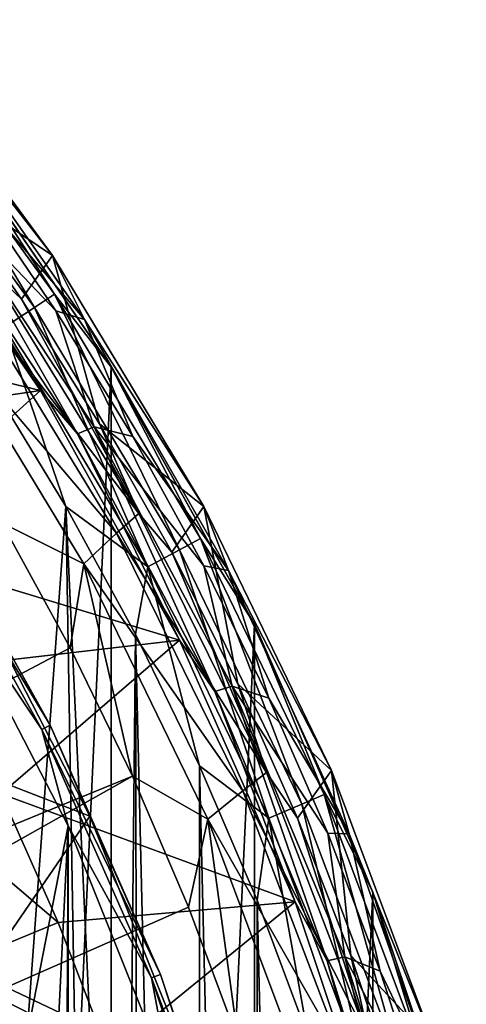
# Model space of a CAD drawing. Header units: metres. Extents: x -23 to 23, y -109 to 23.
# Tile 700 of 701: x 18.89 to 22.12, y 7.5 to 14.62. Entities that reach past the tile are written whole.
import ezdxf

# ---------------------------------------------------------------- set-up
doc = ezdxf.new("R2010")
doc.units = ezdxf.units.M
doc.layers.add('solid_509434_01', color=7, linetype='CONTINUOUS')

msp = doc.modelspace()

# ---------------------------------------------------------------- linework, layer by layer
at = {"layer": 'solid_509434_01'}
for points in [[(19.129036, 12.917108, 117.851746), (17.871687, 14.624869, 117.851746), (18.298004, 13.478188, 159.185638)], [(18.158281, 14.169039, 117.709198), (17.871687, 14.624869, 117.851746), (19.129036, 12.917108, 117.851746)], [(17.934513, 14.302298, 115.506149), (17.798756, 14.194035, 115.765907), (18.999447, 12.541425, 115.765907)], [(19.144361, 12.637083, 115.506149), (18.354385, 13.860611, 115.199997), (17.934513, 14.302298, 115.506149)], [(19.144361, 12.637083, 115.506149), (17.934513, 14.302298, 115.506149), (18.999447, 12.541425, 115.765907)], [(18.999447, 12.541425, 115.765907), (17.798756, 14.194035, 115.765907), (18.782543, 12.398249, 115.939346)], [(19.361225, 12.454454, 117.709198), (18.5525, 13.400048, 117.650002), (18.158281, 14.169039, 117.709198)], [(19.361225, 12.454454, 117.709198), (18.158281, 14.169039, 117.709198), (19.129036, 12.917108, 117.851746)], [(18.354385, 13.860611, 115.199997), (19.554985, 12.107953, 115.199997), (18.354542, 13.859776)], [(19.144361, 12.637083, 115.506149), (19.554985, 12.107953, 115.199997), (18.354385, 13.860611, 115.199997)], [(18.354542, 13.859776), (19.5541, 12.109192), (18.354542, -13.859776)], [(19.554985, 12.107953, 115.199997), (19.5541, 12.109192), (18.354542, 13.859776)], [(17.872463, 13.646638, 117.822166), (19.041534, 11.939999, 117.822166), (16.666555, 12.51076, 129.534592)], [(18.147013, 13.388902, 117.699059), (19.041534, 11.939999, 117.822166), (17.872463, 13.646638, 117.822166)], [(19.129036, 12.917108, 117.851746), (18.298004, 13.478188, 159.185638), (18.904779, 12.602583, 159.185638)], [(18.659189, 12.833504, 159.558624), (18.904779, 12.602583, 159.185638), (18.298004, 13.478188, 159.185638)], [(18.147013, 13.388902, 117.699059), (18.263634, 13.451299, 117.650002), (19.310122, 11.626142, 117.699059)], [(19.15209, 12.517587, 117.650002), (19.431345, 11.678778, 117.650002), (18.263634, 13.451299, 117.650002)], [(19.310122, 11.626142, 117.699059), (18.263634, 13.451299, 117.650002), (19.431345, 11.678778, 117.650002)], [(18.5525, 13.400048, 117.650002), (19.15209, 12.517587, 117.650002), (18.263634, 13.451299, 117.650002)], [(19.361225, 12.454454, 117.709198), (19.15209, 12.517587, 117.650002), (18.5525, 13.400048, 117.650002)], [(18.147013, 13.388902, 117.699059), (19.310122, 11.626142, 117.699059), (19.041534, 11.939999, 117.822166)], [(19.129036, 12.917108, 117.851746), (18.904779, 12.602583, 159.185638), (19.46969, 11.699401, 159.185638)], [(20.223804, 11.10065, 117.851746), (19.129036, 12.917108, 117.851746), (19.46969, 11.699401, 159.185638)], [(19.361225, 12.454454, 117.709198), (19.129036, 12.917108, 117.851746), (20.223804, 11.10065, 117.851746)], [(18.510109, 12.678516, 159.877151), (19.753611, 11.050985, 159.558624), (18.659189, 12.833504, 159.558624)], [(18.659189, 12.833504, 159.558624), (19.753611, 11.050985, 159.558624), (18.904779, 12.602583, 159.185638)], [(18.289923, 12.442709, 160.093643), (19.59276, 10.906933, 159.877151), (18.510109, 12.678516, 159.877151)], [(18.510109, 12.678516, 159.877151), (19.59276, 10.906933, 159.877151), (19.753611, 11.050985, 159.558624)], [(19.144361, 12.637083, 115.506149), (18.999447, 12.541425, 115.765907), (20.047165, 10.78784, 115.765907)], [(20.200071, 10.870122, 115.506149), (19.554985, 12.107953, 115.199997), (19.144361, 12.637083, 115.506149)], [(20.200071, 10.870122, 115.506149), (19.144361, 12.637083, 115.506149), (20.047165, 10.78784, 115.765907)], [(19.753611, 11.050985, 159.558624), (19.46969, 11.699401, 159.185638), (18.904779, 12.602583, 159.185638)], [(19.041534, 11.939999, 117.822166), (17.252995, 11.678082, 129.534592), (16.666555, 12.51076, 129.534592)], [(18.999447, 12.541425, 115.765907), (18.782543, 12.398249, 115.939346), (19.8183, 10.664682, 115.939346)], [(20.047165, 10.78784, 115.765907), (18.999447, 12.541425, 115.765907), (19.8183, 10.664682, 115.939346)], [(19.15209, 12.517587, 117.650002), (19.710043, 11.607471, 117.650002), (19.431345, 11.678778, 117.650002)], [(19.361225, 12.454454, 117.709198), (19.710043, 11.607471, 117.650002), (19.15209, 12.517587, 117.650002)], [(18.289923, 12.442709, 160.093643), (18.762325, 10.982352, 160.176529), (19.354979, 10.68645, 160.093643)], [(18.289923, 12.442709, 160.093643), (19.354979, 10.68645, 160.093643), (19.59276, 10.906933, 159.877151)], [(20.402773, 10.6373, 117.709198), (19.710043, 11.607471, 117.650002), (19.361225, 12.454454, 117.709198)], [(20.402773, 10.6373, 117.709198), (19.361225, 12.454454, 117.709198), (20.223804, 11.10065, 117.851746)], [(18.782543, 12.398249, 115.939346), (18.675219, 12.002615, 116), (19.224649, 11.101929, 116)], [(19.8183, 10.664682, 115.939346), (18.782543, 12.398249, 115.939346), (19.224649, 11.101929, 116)], [(19.5541, 12.109192), (19.5541, -12.109192), (18.354542, -13.859776)], [(19.5541, 12.109192), (20.589169, 10.25053), (19.5541, -12.109192)], [(20.588751, 10.251994, 115.199997), (20.589169, 10.25053), (19.5541, 12.109192)], [(19.554985, 12.107953, 115.199997), (20.588751, 10.251994, 115.199997), (19.5541, 12.109192)], [(20.200071, 10.870122, 115.506149), (20.588751, 10.251994, 115.199997), (19.554985, 12.107953, 115.199997)], [(18.843405, 5.913608, 116), (19.224649, 11.101929, 116), (18.675219, 12.002615, 116)], [(19.041534, 11.939999, 117.822166), (17.797869, 10.817632, 129.534592), (17.252995, 11.678082, 129.534592)], [(19.041534, 11.939999, 117.822166), (20.048151, 10.132773, 117.822166), (17.797869, 10.817632, 129.534592)], [(19.310122, 11.626142, 117.699059), (20.048151, 10.132773, 117.822166), (19.041534, 11.939999, 117.822166)], [(20.223804, 11.10065, 117.851746), (19.46969, 11.699401, 159.185638), (19.991484, 10.770643, 159.185638)], [(19.753611, 11.050985, 159.558624), (19.991484, 10.770643, 159.185638), (19.46969, 11.699401, 159.185638)], [(19.310122, 11.626142, 117.699059), (19.431345, 11.678778, 117.650002), (20.302542, 9.761939, 117.699059)], [(19.310122, 11.626142, 117.699059), (20.302542, 9.761939, 117.699059), (20.048151, 10.132773, 117.822166)], [(20.224472, 10.672833, 117.650002), (20.428974, 9.801408, 117.650002), (19.431345, 11.678778, 117.650002)], [(20.302542, 9.761939, 117.699059), (19.431345, 11.678778, 117.650002), (20.428974, 9.801408, 117.650002)], [(19.710043, 11.607471, 117.650002), (20.224472, 10.672833, 117.650002), (19.431345, 11.678778, 117.650002)], [(20.402773, 10.6373, 117.709198), (20.224472, 10.672833, 117.650002), (19.710043, 11.607471, 117.650002)], [(18.153349, 11.240078, 116.165947), (19.113014, 9.51715, 116.165947), (18.095222, 11.204087, 116.046921)], [(18.095222, 11.204087, 116.046921), (19.051815, 9.486676, 116.046921), (18.319738, 10.577705, 116)], [(19.113014, 9.51715, 116.165947), (19.051815, 9.486676, 116.046921), (18.095222, 11.204087, 116.046921)], [(18.153349, 11.240078, 116.165947), (18.469753, 10.663521, 116.300888), (19.113014, 9.51715, 116.165947)], [(18.843405, 5.913608, 116), (19.345947, 3.974198, 116), (19.224649, 11.101929, 116)], [(19.647453, 2.005429, 116), (19.730137, 10.175865, 116), (19.224649, 11.101929, 116)], [(19.8183, 10.664682, 115.939346), (19.224649, 11.101929, 116), (19.730137, 10.175865, 116)], [(19.345947, 3.974198, 116), (19.647453, 2.005429, 116), (19.224649, 11.101929, 116)], [(19.59276, 10.906933, 159.877151), (20.678249, 9.174774, 159.558624), (19.753611, 11.050985, 159.558624)], [(19.753611, 11.050985, 159.558624), (20.678249, 9.174774, 159.558624), (19.991484, 10.770643, 159.185638)], [(20.223804, 11.10065, 117.851746), (19.991484, 10.770643, 159.185638), (20.469006, 9.818366, 159.185638)], [(21.146658, 9.190901, 117.851746), (20.223804, 11.10065, 117.851746), (20.469006, 9.818366, 159.185638)], [(20.402773, 10.6373, 117.709198), (20.223804, 11.10065, 117.851746), (21.146658, 9.190901, 117.851746)], [(19.256496, 10.077339, 160.176529), (18.762325, 10.982352, 160.176529), (10.042207, 5.193386, 160.433731)], [(19.354979, 10.68645, 160.093643), (18.762325, 10.982352, 160.176529), (19.256496, 10.077339, 160.176529)], [(19.354979, 10.68645, 160.093643), (20.506357, 9.042535, 159.877151), (19.59276, 10.906933, 159.877151)], [(19.59276, 10.906933, 159.877151), (20.506357, 9.042535, 159.877151), (20.678249, 9.174774, 159.558624)], [(20.200071, 10.870122, 115.506149), (20.047165, 10.78784, 115.765907), (20.933475, 8.947397, 115.765907)], [(21.093143, 9.015642, 115.506149), (20.588751, 10.251994, 115.199997), (20.200071, 10.870122, 115.506149)], [(21.093143, 9.015642, 115.506149), (20.200071, 10.870122, 115.506149), (20.933475, 8.947397, 115.765907)], [(20.048151, 10.132773, 117.822166), (18.299866, 9.931482, 129.534592), (17.797869, 10.817632, 129.534592)], [(20.047165, 10.78784, 115.765907), (19.8183, 10.664682, 115.939346), (20.694492, 8.845251, 115.939346)], [(20.678249, 9.174774, 159.558624), (20.469006, 9.818366, 159.185638), (19.991484, 10.770643, 159.185638)], [(20.933475, 8.947397, 115.765907), (20.047165, 10.78784, 115.765907), (20.694492, 8.845251, 115.939346)], [(19.399754, 8.859573, 116.300888), (18.469753, 10.663521, 116.300888), (17.763004, 9.494524, 118.138596)], [(19.113014, 9.51715, 116.165947), (18.469753, 10.663521, 116.300888), (19.399754, 8.859573, 116.300888)], [(19.354979, 10.68645, 160.093643), (19.256496, 10.077339, 160.176529), (19.707047, 9.149835, 160.176529)], [(19.354979, 10.68645, 160.093643), (19.707047, 9.149835, 160.176529), (20.251894, 8.838658, 160.093643)], [(19.354979, 10.68645, 160.093643), (20.251894, 8.838658, 160.093643), (20.506357, 9.042535, 159.877151)], [(19.8183, 10.664682, 115.939346), (19.730137, 10.175865, 116), (20.192831, 9.223259, 116)], [(20.694492, 8.845251, 115.939346), (19.8183, 10.664682, 115.939346), (20.192831, 9.223259, 116)], [(20.224472, 10.672833, 117.650002), (20.694944, 9.714473, 117.650002), (20.428974, 9.801408, 117.650002)], [(20.402773, 10.6373, 117.709198), (20.694944, 9.714473, 117.650002), (20.224472, 10.672833, 117.650002)], [(21.274244, 8.732724, 117.709198), (20.694944, 9.714473, 117.650002), (20.402773, 10.6373, 117.709198)], [(21.274244, 8.732724, 117.709198), (20.402773, 10.6373, 117.709198), (21.146658, 9.190901, 117.851746)], [(18.319738, 10.577705, 116), (19.241838, 8.789304, 116), (18.536818, 5.191222, 116)], [(19.051815, 9.486676, 116.046921), (19.241838, 8.789304, 116), (18.319738, 10.577705, 116)], [(20.589169, 10.25053), (20.589169, -10.25053), (19.5541, -12.109192)], [(20.588751, 10.251994, 115.199997), (21.446857, 8.308568, 115.199997), (20.589169, 10.25053)], [(21.093143, 9.015642, 115.506149), (21.446857, 8.308568, 115.199997), (20.588751, 10.251994, 115.199997)], [(20.589169, 10.25053), (21.44606, 8.309953), (20.589169, -10.25053)], [(21.446857, 8.308568, 115.199997), (21.44606, 8.309953), (20.589169, 10.25053)], [(20.048151, 10.132773, 117.822166), (18.757778, 9.021769, 129.534592), (18.299866, 9.931482, 129.534592)], [(20.048151, 10.132773, 117.822166), (20.883724, 8.240376, 117.822166), (18.757778, 9.021769, 129.534592)], [(19.647453, 2.005429, 116), (19.75, 0, 116), (19.730137, 10.175865, 116)], [(20.192781, -9.223369, 116), (20.192831, 9.223259, 116), (19.730137, 10.175865, 116)], [(19.75, 0, 116), (20.192781, -9.223369, 116), (19.730137, 10.175865, 116)], [(20.302542, 9.761939, 117.699059), (20.883724, 8.240376, 117.822166), (20.048151, 10.132773, 117.822166)], [(19.707047, 9.149835, 160.176529), (19.256496, 10.077339, 160.176529), (10.042207, 5.193386, 160.433731)], [(20.302542, 9.761939, 117.699059), (20.428974, 9.801408, 117.650002), (21.115503, 7.812775, 117.699059)], [(21.119804, 8.73562, 117.650002), (21.244585, 7.841045, 117.650002), (20.428974, 9.801408, 117.650002)], [(21.115503, 7.812775, 117.699059), (20.428974, 9.801408, 117.650002), (21.244585, 7.841045, 117.650002)], [(20.694944, 9.714473, 117.650002), (21.119804, 8.73562, 117.650002), (20.428974, 9.801408, 117.650002)], [(21.146658, 9.190901, 117.851746), (20.469006, 9.818366, 159.185638), (20.901197, 8.844677, 159.185638)], [(20.678249, 9.174774, 159.558624), (20.901197, 8.844677, 159.185638), (20.469006, 9.818366, 159.185638)], [(20.302542, 9.761939, 117.699059), (21.115503, 7.812775, 117.699059), (20.883724, 8.240376, 117.822166)], [(21.274244, 8.732724, 117.709198), (21.119804, 8.73562, 117.650002), (20.694944, 9.714473, 117.650002)], [(19.1705, 8.090681, 129.534592), (18.340708, 7.746958, 155.2547), (17.507761, 9.50808, 155.2547)], [(18.757778, 9.021769, 129.534592), (19.1705, 8.090681, 129.534592), (17.507761, 9.50808, 155.2547)], [(19.399754, 8.859573, 116.300888), (17.763004, 9.494524, 118.138596), (18.608097, 7.707726, 118.138596)], [(19.113014, 9.51715, 116.165947), (19.909613, 7.713025, 116.165947), (19.051815, 9.486676, 116.046921)], [(19.051815, 9.486676, 116.046921), (19.845863, 7.688328, 116.046921), (19.241838, 8.789304, 116)], [(19.909613, 7.713025, 116.165947), (19.845863, 7.688328, 116.046921), (19.051815, 9.486676, 116.046921)], [(19.113014, 9.51715, 116.165947), (19.399754, 8.859573, 116.300888), (19.909613, 7.713025, 116.165947)], [(20.192781, -9.223369, 116), (20.609663, -8.250711, 116), (20.192831, 9.223259, 116)], [(20.609663, -8.250711, 116), (20.609707, 8.2506, 116), (20.192831, 9.223259, 116)], [(20.694492, 8.845251, 115.939346), (20.192831, 9.223259, 116), (20.609707, 8.2506, 116)], [(19.707047, 9.149835, 160.176529), (10.042207, 5.193386, 160.433731), (10.559806, 3.993455, 160.433731)], [(20.112959, 8.201934, 160.176529), (19.707047, 9.149835, 160.176529), (10.559806, 3.993455, 160.433731)], [(20.251894, 8.838658, 160.093643), (19.707047, 9.149835, 160.176529), (20.112959, 8.201934, 160.176529)], [(20.506357, 9.042535, 159.877151), (21.425163, 7.220995, 159.558624), (20.678249, 9.174774, 159.558624)], [(20.678249, 9.174774, 159.558624), (21.425163, 7.220995, 159.558624), (20.901197, 8.844677, 159.185638)], [(21.146658, 9.190901, 117.851746), (20.901197, 8.844677, 159.185638), (21.287104, 7.851733, 159.185638)], [(21.889702, 7.204073, 117.851746), (21.146658, 9.190901, 117.851746), (21.287104, 7.851733, 159.185638)], [(21.274244, 8.732724, 117.709198), (21.146658, 9.190901, 117.851746), (21.889702, 7.204073, 117.851746)], [(20.883724, 8.240376, 117.822166), (19.1705, 8.090681, 129.534592), (18.757778, 9.021769, 129.534592)], [(20.251894, 8.838658, 160.093643), (21.243017, 7.101409, 159.877151), (20.506357, 9.042535, 159.877151)], [(20.506357, 9.042535, 159.877151), (21.243017, 7.101409, 159.877151), (21.425163, 7.220995, 159.558624)], [(21.093143, 9.015642, 115.506149), (20.933475, 8.947397, 115.765907), (21.651241, 7.034915, 115.765907)], [(21.816383, 7.088573, 115.506149), (21.446857, 8.308568, 115.199997), (21.093143, 9.015642, 115.506149)], [(21.816383, 7.088573, 115.506149), (21.093143, 9.015642, 115.506149), (21.651241, 7.034915, 115.765907)], [(20.933475, 8.947397, 115.765907), (20.694492, 8.845251, 115.939346), (21.404066, 6.954602, 115.939346)], [(21.651241, 7.034915, 115.765907), (20.933475, 8.947397, 115.765907), (21.404066, 6.954602, 115.939346)], [(20.154066, 6.975392, 116.300888), (19.399754, 8.859573, 116.300888), (18.608097, 7.707726, 118.138596)], [(19.909613, 7.713025, 116.165947), (19.399754, 8.859573, 116.300888), (20.154066, 6.975392, 116.300888)], [(20.251894, 8.838658, 160.093643), (20.112959, 8.201934, 160.176529), (20.473307, 7.235789, 160.176529)], [(20.251894, 8.838658, 160.093643), (20.473307, 7.235789, 160.176529), (20.972876, 6.915387, 160.093643)], [(20.251894, 8.838658, 160.093643), (20.972876, 6.915387, 160.093643), (21.243017, 7.101409, 159.877151)], [(20.694492, 8.845251, 115.939346), (20.609707, 8.2506, 116), (20.978077, 7.263468, 116)], [(21.404066, 6.954602, 115.939346), (20.694492, 8.845251, 115.939346), (20.978077, 7.263468, 116)], [(21.425163, 7.220995, 159.558624), (21.287104, 7.851733, 159.185638), (20.901197, 8.844677, 159.185638)], [(19.241838, 8.789304, 116), (18.97044, 3.268002, 116), (18.536818, 5.191222, 116)], [(19.241838, 8.789304, 116), (19.205061, 1.312108, 116), (18.97044, 3.268002, 116)], [(19.241838, 8.789304, 116), (19.238703, -0.658242, 116), (19.205061, 1.312108, 116)], [(19.238703, -0.658242, 116), (19.241838, 8.789304, 116), (19.241846, -0.658242, 116)], [(19.845863, 7.688328, 116.046921), (19.990435, 6.920155, 116), (19.241838, 8.789304, 116)], [(19.241846, -0.658242, 116), (19.241838, 8.789304, 116), (19.990435, 6.920155, 116)], [(21.119804, 8.73562, 117.650002), (21.498539, 7.73768, 117.650002), (21.244585, 7.841045, 117.650002)], [(21.274244, 8.732724, 117.709198), (21.498539, 7.73768, 117.650002), (21.119804, 8.73562, 117.650002)], [(21.968374, 6.756602, 117.709198), (21.498539, 7.73768, 117.650002), (21.274244, 8.732724, 117.709198)], [(21.968374, 6.756602, 117.709198), (21.274244, 8.732724, 117.709198), (21.889702, 7.204073, 117.851746)], [(21.44606, 8.309953), (21.44606, -8.309953), (20.589169, -10.25053)], [(21.44606, 8.309953), (22.122305, 6.292643), (21.44606, -8.309953)], [(22.121988, 6.294256, 115.199997), (22.122305, 6.292643), (21.44606, 8.309953)], [(21.446857, 8.308568, 115.199997), (22.121988, 6.294256, 115.199997), (21.44606, 8.309953)], [(21.816383, 7.088573, 115.506149), (22.121988, 6.294256, 115.199997), (21.446857, 8.308568, 115.199997)], [(20.473307, 7.235789, 160.176529), (20.112959, 8.201934, 160.176529), (10.559806, 3.993455, 160.433731)], [(20.883724, 8.240376, 117.822166), (19.537039, 7.140464, 129.534592), (19.1705, 8.090681, 129.534592)], [(20.883724, 8.240376, 117.822166), (21.541124, 6.278954, 117.822166), (19.537039, 7.140464, 129.534592)], [(20.609663, -8.250711, 116), (20.978037, -7.263582, 116), (20.609707, 8.2506, 116)], [(20.978037, -7.263582, 116), (20.978077, 7.263468, 116), (20.609707, 8.2506, 116)], [(21.115503, 7.812775, 117.699059), (21.541124, 6.278954, 117.822166), (20.883724, 8.240376, 117.822166)], [(19.1705, 8.090681, 129.534592), (19.537039, 7.140464, 129.534592), (18.340708, 7.746958, 155.2547)], [(21.115503, 7.812775, 117.699059), (21.244585, 7.841045, 117.650002), (21.741819, 5.795877, 117.699059)], [(21.830143, 6.722969, 117.650002), (21.872753, 5.813349, 117.650002), (21.244585, 7.841045, 117.650002)], [(21.741819, 5.795877, 117.699059), (21.244585, 7.841045, 117.650002), (21.872753, 5.813349, 117.650002)], [(21.498539, 7.73768, 117.650002), (21.830143, 6.722969, 117.650002), (21.244585, 7.841045, 117.650002)], [(21.889702, 7.204073, 117.851746), (21.287104, 7.851733, 159.185638), (21.62587, 6.841733, 159.185638)], [(21.425163, 7.220995, 159.558624), (21.62587, 6.841733, 159.185638), (21.287104, 7.851733, 159.185638)], [(21.115503, 7.812775, 117.699059), (21.741819, 5.795877, 117.699059), (21.541124, 6.278954, 117.822166)], [(19.273983, 5.846699, 118.138596), (18.608097, 7.707726, 118.138596), (17.806412, 6.00104, 119.872559)], [(18.226767, 7.699774, 156.007462), (18.340708, 7.746958, 155.2547), (18.997023, 5.912675, 155.2547)], [(18.879007, 5.876884, 156.007462), (18.226767, 7.699774, 156.007462), (18.997023, 5.912675, 155.2547)], [(19.856512, 6.173407, 129.534592), (18.997023, 5.912675, 155.2547), (18.340708, 7.746958, 155.2547)], [(19.537039, 7.140464, 129.534592), (19.856512, 6.173407, 129.534592), (18.340708, 7.746958, 155.2547)], [(20.154066, 6.975392, 116.300888), (18.608097, 7.707726, 118.138596), (19.273983, 5.846699, 118.138596)], [(19.909613, 7.713025, 116.165947), (20.53635, 5.843095, 116.165947), (19.845863, 7.688328, 116.046921)], [(19.909613, 7.713025, 116.165947), (20.154066, 6.975392, 116.300888), (20.53635, 5.843095, 116.165947)], [(21.968374, 6.756602, 117.709198), (21.830143, 6.722969, 117.650002), (21.498539, 7.73768, 117.650002)], [(19.845863, 7.688328, 116.046921), (20.470592, 5.824386, 116.046921), (19.990435, 6.920155, 116)], [(20.53635, 5.843095, 116.165947), (20.470592, 5.824386, 116.046921), (19.845863, 7.688328, 116.046921)]]:
    msp.add_3dface(points, dxfattribs=at)

doc.saveas('drawing.dxf')
